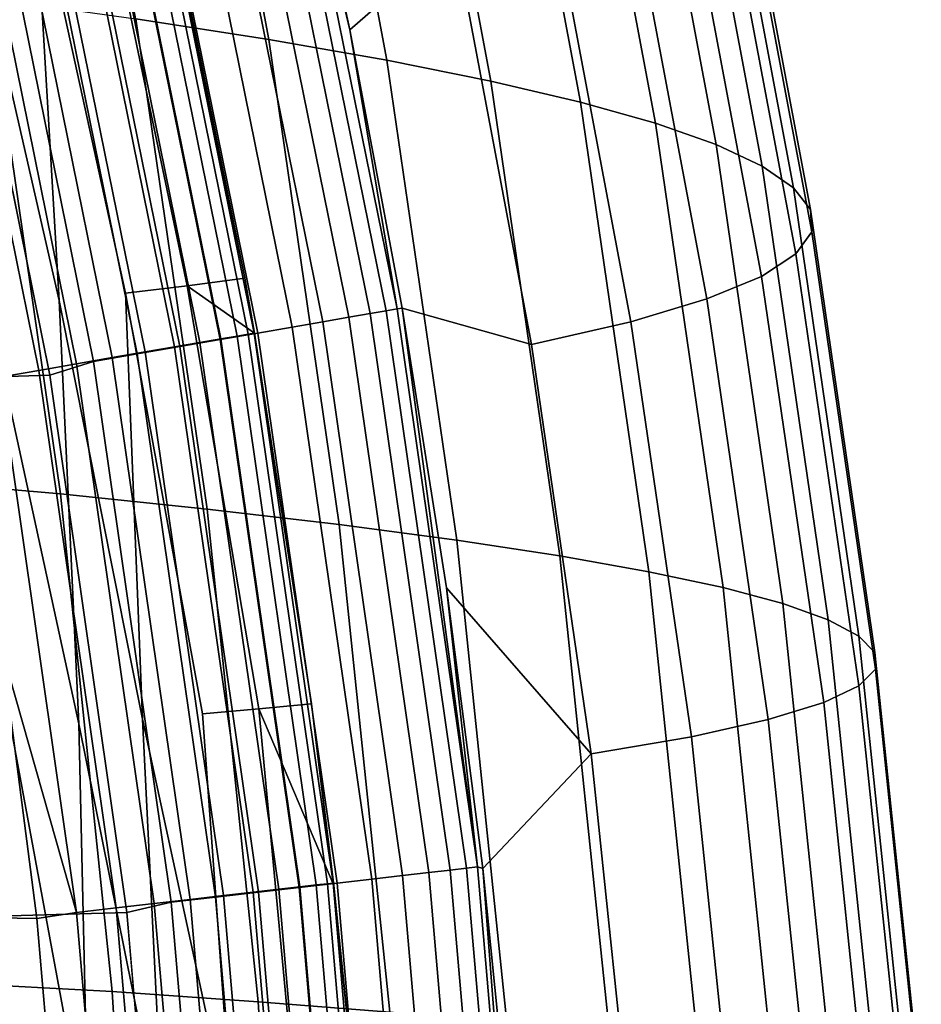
# Model space of a CAD drawing. Header units: metres. Extents: x -166 to 33, y -71 to 34.
# Tile 281 of 332: x 31.16 to 32.67, y 1.65 to 3.3. Entities that reach past the tile are written whole.
import ezdxf

# ---------------------------------------------------------------- set-up
doc = ezdxf.new("R2010")
doc.units = ezdxf.units.M
doc.layers.add('solid_12208131', color=7, linetype='CONTINUOUS')

msp = doc.modelspace()

# ---------------------------------------------------------------- linework, layer by layer
at = {"layer": 'solid_12208131'}
for points in [[(31.427441, 4.067344, 73.037262), (31.578264, 3.262214, 73.022163), (31.356567, 3.296693, 68.85112), (31.204235, 4.110333, 68.867226)], [(31.733639, 4.105082, 131.553467), (31.613253, 3.740602, 135.632629), (31.713839, 3.278404, 135.632614), (31.889299, 3.431639, 131.551804)], [(31.626543, 4.02411, 77.204636), (31.775843, 3.227539, 77.190498), (31.578264, 3.262214, 73.022163), (31.427441, 4.067344, 73.037262)], [(31.801588, 3.980608, 81.370644), (31.949347, 3.192648, 81.357452), (31.775843, 3.227539, 77.190498), (31.626543, 4.02411, 77.204636)], [(31.952621, 3.936816, 85.536575), (32.09882, 3.157526, 85.524307), (31.949347, 3.192648, 81.357452), (31.801588, 3.980608, 81.370644)], [(32.079651, 3.892713, 89.703339), (32.224274, 3.122153, 89.691994), (32.09882, 3.157526, 85.524307), (31.952621, 3.936816, 85.536575)], [(32.182484, 3.848277, 93.869675), (32.325516, 3.086514, 93.859238), (32.224274, 3.122153, 89.691994), (32.079651, 3.892713, 89.703339)], [(32.260914, 3.803486, 98.03421), (32.402336, 3.05059, 98.024651), (32.325516, 3.086514, 93.859238), (32.182484, 3.848277, 93.869675)], [(32.31506, 3.758319, 102.199921), (32.454849, 3.014364, 102.191231), (32.402336, 3.05059, 98.024651), (32.260914, 3.803486, 98.03421)], [(32.344917, 3.712757, 106.371063), (32.483063, 2.977822, 106.363281), (32.454849, 3.014364, 102.191231), (32.31506, 3.758319, 102.199921)], [(31.792631, 2.811866, 135.707077), (31.605453, 3.735152, 135.707077), (31.587702, 3.731025, 135.780701), (31.774672, 2.808757, 135.780701)], [(31.605453, 3.735152, 135.707077), (31.713839, 3.278404, 135.632614), (31.613253, 3.740602, 135.632629)], [(31.792631, 2.811866, 135.707077), (31.713839, 3.278404, 135.632614), (31.605453, 3.735152, 135.707077)], [(31.747702, 2.804088, 135.85144), (31.561043, 3.724828, 135.85144), (31.525906, 3.716658, 135.918167), (31.712152, 2.797934, 135.918167)], [(31.774672, 2.808757, 135.780701), (31.587702, 3.731025, 135.780701), (31.561043, 3.724828, 135.85144), (31.747702, 2.804088, 135.85144)], [(31.668592, 2.790392, 135.979797), (31.482849, 3.706647, 135.979797), (31.432564, 3.694956, 136.03537), (31.617718, 2.781584, 136.03537)], [(31.712152, 2.797934, 135.918167), (31.525906, 3.716658, 135.918167), (31.482849, 3.706647, 135.979797), (31.668592, 2.790392, 135.979797)], [(32.348736, 3.666804, 110.54911), (32.485214, 2.940966, 110.542267), (32.483063, 2.977822, 106.363281), (32.344917, 3.712757, 106.371063)], [(31.617718, 2.781584, 136.03537), (31.432564, 3.694956, 136.03537), (31.375851, 3.68177, 136.083984), (31.560341, 2.77165, 136.083984)], [(31.560341, 2.77165, 136.083984), (31.375851, 3.68177, 136.083984), (31.313618, 3.6673, 136.124847), (31.497381, 2.760749, 136.124847)], [(31.49852, 2.761993, 136.717056), (31.314837, 3.668607, 136.717056), (31.34161, 3.674835, 136.779175), (31.525606, 2.766684, 136.779175)], [(31.525606, 2.766684, 136.779175), (31.34161, 3.674835, 136.779175), (31.359936, 3.679098, 136.844452), (31.544147, 2.769896, 136.844452)], [(31.544147, 2.769896, 136.844452), (31.359936, 3.679098, 136.844452), (31.369478, 3.681317, 136.911667), (31.553801, 2.771567, 136.911667)], [(31.369478, 3.681317, 136.911667), (31.395876, 3.569082, 136.977936), (31.538315, 2.863444, 136.978027)], [(31.553801, 2.771567, 136.911667), (31.369478, 3.681317, 136.911667), (31.538315, 2.863444, 136.978027)], [(31.420856, 2.748542, 136.606796), (31.238071, 3.65075, 136.606796), (31.280109, 3.660529, 136.659241), (31.463387, 2.755908, 136.659241)], [(31.497381, 2.760749, 136.124847), (31.313618, 3.6673, 136.124847), (31.246859, 3.651778, 136.157349), (31.42984, 2.749056, 136.157349)], [(31.463387, 2.755908, 136.659241), (31.280109, 3.660529, 136.659241), (31.314837, 3.668607, 136.717056), (31.49852, 2.761993, 136.717056)], [(32.324001, 3.620473, 114.734314), (32.458801, 2.903806, 114.72847), (32.485214, 2.940966, 110.542267), (32.348736, 3.666804, 110.54911)], [(31.316866, 2.730531, 136.521744), (31.135283, 3.626841, 136.521744), (31.189497, 3.639452, 136.560669), (31.371714, 2.740031, 136.560669)], [(31.42984, 2.749056, 136.157349), (31.246859, 3.651778, 136.157349), (31.176641, 3.635452, 136.180923), (31.358803, 2.736757, 136.180923)], [(31.371714, 2.740031, 136.560669), (31.189497, 3.639452, 136.560669), (31.238071, 3.65075, 136.606796), (31.420856, 2.748542, 136.606796)], [(31.257326, 2.720219, 136.490723), (31.076431, 3.613151, 136.490723), (31.135283, 3.626841, 136.521744), (31.316866, 2.730531, 136.521744)], [(31.358803, 2.736757, 136.180923), (31.176641, 3.635452, 136.180923), (31.104088, 3.618583, 136.195221), (31.2854, 2.724048, 136.195221)], [(32.268204, 3.573778, 118.926933), (32.401302, 2.866355, 118.922127), (32.458801, 2.903806, 114.72847), (32.324001, 3.620473, 114.734314)], [(31.194189, 2.709284, 136.46817), (31.014025, 3.598635, 136.46817), (31.076431, 3.613151, 136.490723), (31.257326, 2.720219, 136.490723)], [(31.104088, 3.618583, 136.195221), (31.032755, 3.591484, 136.199997), (31.21262, 2.701139, 136.199997), (31.2854, 2.724048, 136.195221)], [(31.032755, 3.591484, 136.199997), (-0.119247, 2.703632, 136.199997), (-0.248221, 1.805308, 136.199997), (31.21262, 2.701139, 136.199997)], [(31.128626, 2.697928, 136.454514), (30.949219, 3.58356, 136.454514), (31.014025, 3.598635, 136.46817), (31.194189, 2.709284, 136.46817)], [(32.178829, 3.526731, 123.12722), (32.310211, 2.828622, 123.123505), (32.401302, 2.866355, 118.922127), (32.268204, 3.573778, 118.926933)], [(31.442196, 2.850767, 138.642944), (31.538315, 2.863444, 136.978027), (31.395876, 3.569082, 136.977936), (31.295187, 3.552381, 138.732941)], [(31.442196, 2.850767, 138.642944), (31.295187, 3.552381, 138.732941), (31.186476, 3.536062, 140.489532), (31.338882, 2.838332, 140.309311)], [(31.228077, 2.826115, 141.977173), (31.186476, 3.536062, 140.489532), (31.069403, 3.520043, 142.247787)], [(31.367741, 2.126644, 141.535721), (31.338882, 2.838332, 140.309311), (31.186476, 3.536062, 140.489532), (31.228077, 2.826115, 141.977173)], [(32.053368, 3.479347, 127.335426), (32.183006, 2.790618, 127.332855), (32.310211, 2.828622, 123.123505), (32.178829, 3.526731, 123.12722)], [(31.261274, 2.118372, 143.057449), (31.228077, 2.826115, 141.977173), (31.069403, 3.520043, 142.247787), (31.109476, 2.814106, 143.646591)], [(32.183006, 2.790618, 127.332855), (32.053368, 3.479347, 127.335426), (31.889299, 3.431639, 131.551804), (32.017178, 2.752354, 131.550446)], [(32.017178, 2.752354, 131.550446), (31.889299, 3.431639, 131.551804), (31.713839, 3.278404, 135.632614), (31.801264, 2.81327, 135.632599)], [(30.959427, 2.5263, 60.482311), (30.838257, 3.362581, 60.496559), (31.110331, 3.330984, 64.676201), (31.230453, 2.503217, 64.662804)], [(31.356567, 3.296693, 68.85112), (31.475527, 2.477448, 68.838547), (31.230453, 2.503217, 64.662804), (31.110331, 3.330984, 64.676201)], [(31.578264, 3.262214, 73.022163), (31.696047, 2.451538, 73.010368), (31.475527, 2.477448, 68.838547), (31.356567, 3.296693, 68.85112)], [(31.792631, 2.811866, 135.707077), (31.801264, 2.81327, 135.632599), (31.713839, 3.278404, 135.632614)], [(31.775843, 3.227539, 77.190498), (31.892435, 2.42548, 77.179466), (31.696047, 2.451538, 73.010368), (31.578264, 3.262214, 73.022163)], [(31.949347, 3.192648, 81.357452), (32.064735, 2.399261, 81.347153), (31.892435, 2.42548, 77.179466), (31.775843, 3.227539, 77.190498)], [(32.09882, 3.157526, 85.524307), (32.212994, 2.372866, 85.514732), (32.064735, 2.399261, 81.347153), (31.949347, 3.192648, 81.357452)], [(32.224274, 3.122153, 89.691994), (32.337219, 2.346285, 89.683136), (32.212994, 2.372866, 85.514732), (32.09882, 3.157526, 85.524307)], [(32.325516, 3.086514, 93.859238), (32.437218, 2.319502, 93.851082), (32.337219, 2.346285, 89.683136), (32.224274, 3.122153, 89.691994)], [(32.402336, 3.05059, 98.024651), (32.512775, 2.292506, 98.017181), (32.437218, 2.319502, 93.851082), (32.325516, 3.086514, 93.859238)], [(32.454849, 3.014364, 102.191231), (32.564018, 2.265283, 102.184441), (32.512775, 2.292506, 98.017181), (32.402336, 3.05059, 98.024651)], [(32.483063, 2.977822, 106.363281), (32.590942, 2.237822, 106.357201), (32.564018, 2.265283, 102.184441), (32.454849, 3.014364, 102.191231)], [(32.485214, 2.940966, 110.542267), (32.591797, 2.210125, 110.536934), (32.590942, 2.237822, 106.357201), (32.483063, 2.977822, 106.363281)], [(32.458801, 2.903806, 114.72847), (32.564072, 2.182201, 114.7239), (32.591797, 2.210125, 110.536934), (32.485214, 2.940966, 110.542267)], [(32.401302, 2.866355, 118.922127), (32.505245, 2.154057, 118.918373), (32.564072, 2.182201, 114.7239), (32.458801, 2.903806, 114.72847)], [(31.554504, 2.771524, 136.978043), (31.538315, 2.863444, 136.978027), (31.442196, 2.850767, 138.642944)], [(31.553801, 2.771567, 136.911667), (31.538315, 2.863444, 136.978027), (31.554504, 2.771524, 136.978043)], [(32.310211, 2.828622, 123.123505), (32.412807, 2.125701, 123.120605), (32.505245, 2.154057, 118.918373), (32.401302, 2.866355, 118.922127)], [(31.561659, 2.143586, 138.496094), (31.442196, 2.850767, 138.642944), (31.338882, 2.838332, 140.309311), (31.467793, 2.135047, 140.015289)], [(31.554504, 2.771524, 136.978043), (31.442196, 2.850767, 138.642944), (31.561659, 2.143586, 138.496094), (31.649601, 2.152039, 136.978104)], [(31.519663, 1.423873, 140.435486), (31.467793, 2.135047, 140.015289), (31.338882, 2.838332, 140.309311), (31.367741, 2.126644, 141.535721)], [(31.277578, 1.411286, 143.899338), (31.261274, 2.118372, 143.057449), (31.109476, 2.814106, 143.646591), (31.148167, 2.110228, 144.580521)], [(31.402836, 1.417524, 142.166565), (31.367741, 2.126644, 141.535721), (31.228077, 2.826115, 141.977173), (31.261274, 2.118372, 143.057449)], [(32.183006, 2.790618, 127.332855), (32.284248, 2.097142, 127.330856), (32.412807, 2.125701, 123.120605), (32.310211, 2.828622, 123.123505)], [(31.845808, 1.870039, 135.918167), (31.712152, 2.797934, 135.918167), (31.668592, 2.790392, 135.979797), (31.801888, 1.864986, 135.979797)], [(31.881651, 1.874162, 135.85144), (31.747702, 2.804088, 135.85144), (31.712152, 2.797934, 135.918167), (31.845808, 1.870039, 135.918167)], [(31.908842, 1.87729, 135.780701), (31.774672, 2.808757, 135.780701), (31.747702, 2.804088, 135.85144), (31.881651, 1.874162, 135.85144)], [(31.92695, 1.879373, 135.707077), (31.792631, 2.811866, 135.707077), (31.774672, 2.808757, 135.780701), (31.908842, 1.87729, 135.780701)], [(31.92695, 1.879373, 135.707077), (31.801264, 2.81327, 135.632599), (31.792631, 2.811866, 135.707077)], [(32.117043, 2.068388, 131.549377), (32.017178, 2.752354, 131.550446), (31.801264, 2.81327, 135.632599), (31.875376, 2.345953, 135.632584)], [(31.92695, 1.879373, 135.707077), (31.875376, 2.345953, 135.632584), (31.801264, 2.81327, 135.632599)], [(31.750593, 1.859084, 136.03537), (31.617718, 2.781584, 136.03537), (31.560341, 2.77165, 136.083984), (31.692743, 1.852429, 136.083984)], [(31.801888, 1.864986, 135.979797), (31.668592, 2.790392, 135.979797), (31.617718, 2.781584, 136.03537), (31.750593, 1.859084, 136.03537)], [(32.284248, 2.097142, 127.330856), (32.183006, 2.790618, 127.332855), (32.017178, 2.752354, 131.550446), (32.117043, 2.068388, 131.549377)], [(31.692743, 1.852429, 136.083984), (31.560341, 2.77165, 136.083984), (31.497381, 2.760749, 136.124847), (31.629261, 1.845125, 136.124847)], [(31.630398, 1.846175, 136.717056), (31.49852, 2.761993, 136.717056), (31.525606, 2.766684, 136.779175), (31.657709, 1.849317, 136.779175)], [(31.657709, 1.849317, 136.779175), (31.525606, 2.766684, 136.779175), (31.544147, 2.769896, 136.844452), (31.676405, 1.851468, 136.844452)], [(31.676405, 1.851468, 136.844452), (31.544147, 2.769896, 136.844452), (31.553801, 2.771567, 136.911667), (31.686138, 1.852588, 136.911667)], [(31.553801, 2.771567, 136.911667), (31.554504, 2.771524, 136.978043), (31.649601, 2.152039, 136.978104)], [(31.686138, 1.852588, 136.911667), (31.553801, 2.771567, 136.911667), (31.649601, 2.152039, 136.978104)], [(31.561165, 1.837291, 136.157349), (31.42984, 2.749056, 136.157349), (31.358803, 2.736757, 136.180923), (31.48954, 1.82905, 136.180923)], [(31.502541, 1.831466, 136.560669), (31.371714, 2.740031, 136.560669), (31.420856, 2.748542, 136.606796), (31.552092, 1.837166, 136.606796)], [(31.552092, 1.837166, 136.606796), (31.420856, 2.748542, 136.606796), (31.463387, 2.755908, 136.659241), (31.594975, 1.8421, 136.659241)], [(31.629261, 1.845125, 136.124847), (31.497381, 2.760749, 136.124847), (31.42984, 2.749056, 136.157349), (31.561165, 1.837291, 136.157349)], [(31.594975, 1.8421, 136.659241), (31.463387, 2.755908, 136.659241), (31.49852, 2.761993, 136.717056), (31.630398, 1.846175, 136.717056)], [(31.48954, 1.82905, 136.180923), (31.358803, 2.736757, 136.180923), (31.2854, 2.724048, 136.195221), (31.415531, 1.820535, 136.195221)], [(31.447239, 1.825103, 136.521744), (31.316866, 2.730531, 136.521744), (31.371714, 2.740031, 136.560669), (31.502541, 1.831466, 136.560669)], [(31.323545, 1.810873, 136.46817), (31.194189, 2.709284, 136.46817), (31.257326, 2.720219, 136.490723), (31.387203, 1.818197, 136.490723)], [(31.2854, 2.724048, 136.195221), (31.21262, 2.701139, 136.199997), (31.3414, 1.803235, 136.199997), (31.415531, 1.820535, 136.195221)], [(31.387203, 1.818197, 136.490723), (31.257326, 2.720219, 136.490723), (31.316866, 2.730531, 136.521744), (31.447239, 1.825103, 136.521744)], [(31.21262, 2.701139, 136.199997), (-0.248221, 1.805308, 136.199997), (-0.325803, 0.90286, 136.199997), (31.3414, 1.803235, 136.199997)], [(31.257437, 1.803268, 136.454514), (31.128626, 2.697928, 136.454514), (31.194189, 2.709284, 136.46817), (31.323545, 1.810873, 136.46817)], [(0.0344, 2.687157, 136.449997), (31.133169, 2.241114, 136.449997), (31.191105, 1.793371, 136.449997), (-0.036319, 2.240965, 136.449997)], [(31.257437, 1.803268, 136.454514), (31.133169, 2.241114, 136.449997), (31.128626, 2.697928, 136.454514)], [(31.046295, 1.685722, 60.472095), (30.959427, 2.5263, 60.482311), (31.230453, 2.503217, 64.662804), (31.316601, 1.671194, 64.653198)], [(31.475527, 2.477448, 68.838547), (31.560841, 1.653991, 68.829529), (31.316601, 1.671194, 64.653198), (31.230453, 2.503217, 64.662804)], [(31.696047, 2.451538, 73.010368), (31.780516, 1.636693, 73.001907), (31.560841, 1.653991, 68.829529), (31.475527, 2.477448, 68.838547)], [(31.892435, 2.42548, 77.179466), (31.976049, 1.619296, 77.171547), (31.780516, 1.636693, 73.001907), (31.696047, 2.451538, 73.010368)], [(32.064735, 2.399261, 81.347153), (32.147488, 1.601792, 81.33976), (31.976049, 1.619296, 77.171547), (31.892435, 2.42548, 77.179466)], [(32.212994, 2.372866, 85.514732), (32.294872, 1.584171, 85.507866), (32.147488, 1.601792, 81.33976), (32.064735, 2.399261, 81.347153)], [(32.337219, 2.346285, 89.683136), (32.418217, 1.566425, 89.676788), (32.294872, 1.584171, 85.507866), (32.212994, 2.372866, 85.514732)], [(32.117043, 2.068388, 131.549377), (31.875376, 2.345953, 135.632584), (31.936085, 1.877019, 135.632584)], [(31.92695, 1.879373, 135.707077), (31.936085, 1.877019, 135.632584), (31.875376, 2.345953, 135.632584)], [(32.437218, 2.319502, 93.851082), (32.517323, 1.548545, 93.845238), (32.418217, 1.566425, 89.676788), (32.337219, 2.346285, 89.683136)], [(32.512775, 2.292506, 98.017181), (32.59198, 1.530522, 98.011826), (32.517323, 1.548545, 93.845238), (32.437218, 2.319502, 93.851082)], [(32.564018, 2.265283, 102.184441), (32.642307, 1.512348, 102.179573), (32.59198, 1.530522, 98.011826), (32.512775, 2.292506, 98.017181)], [(32.590942, 2.237822, 106.357201), (32.668312, 1.494015, 106.352837), (32.642307, 1.512348, 102.179573), (32.564018, 2.265283, 102.184441)], [(-0.036319, 2.240965, 136.449997), (31.191105, 1.793371, 136.449997), (31.268379, 0.895766, 136.449997), (-0.094238, 1.793319, 136.449997)], [(31.257437, 1.803268, 136.454514), (31.191105, 1.793371, 136.449997), (31.133169, 2.241114, 136.449997)], [(32.591797, 2.210125, 110.536934), (32.668236, 1.475524, 110.533104), (32.668312, 1.494015, 106.352837), (32.590942, 2.237822, 106.357201)], [(32.564072, 2.182201, 114.7239), (32.639565, 1.456882, 114.720627), (32.668236, 1.475524, 110.533104), (32.591797, 2.210125, 110.536934)], [(32.505245, 2.154057, 118.918373), (32.579788, 1.438092, 118.915688), (32.639565, 1.456882, 114.720627), (32.564072, 2.182201, 114.7239)], [(31.561659, 2.143586, 138.496094), (31.467793, 2.135047, 140.015289), (31.519663, 1.423873, 140.435486), (31.628393, 1.430339, 138.706039)], [(31.649601, 2.152039, 136.978104), (31.561659, 2.143586, 138.496094), (31.687342, 1.848695, 136.978134)], [(31.687342, 1.848695, 136.978134), (31.561659, 2.143586, 138.496094), (31.628393, 1.430339, 138.706039), (31.72942, 1.436368, 136.978165)], [(31.686138, 1.852588, 136.911667), (31.649601, 2.152039, 136.978104), (31.687342, 1.848695, 136.978134)], [(32.412807, 2.125701, 123.120605), (32.486389, 1.419162, 123.11853), (32.579788, 1.438092, 118.915688), (32.505245, 2.154057, 118.918373)], [(31.367741, 2.126644, 141.535721), (31.402836, 1.417524, 142.166565), (31.460629, 0.70937, 142.015656), (31.519663, 1.423873, 140.435486)], [(32.284248, 2.097142, 127.330856), (32.356853, 1.400096, 127.329422), (32.486389, 1.419162, 123.11853), (32.412807, 2.125701, 123.120605)], [(31.148167, 2.110228, 144.580521), (31.143661, 1.406231, 145.631317), (31.159151, 1.27975, 145.571671), (31.277578, 1.411286, 143.899338)], [(31.261274, 2.118372, 143.057449), (31.277578, 1.411286, 143.899338), (31.402836, 1.417524, 142.166565)], [(32.356853, 1.400096, 127.329422), (32.284248, 2.097142, 127.330856), (32.117043, 2.068388, 131.549377), (32.188663, 1.380899, 131.548615)], [(32.188663, 1.380899, 131.548615), (32.117043, 2.068388, 131.549377), (31.936085, 1.877019, 135.632584), (31.983303, 1.407337, 135.632584)], [(31.989737, 0.939933, 135.780701), (31.908842, 1.87729, 135.780701), (31.881651, 1.874162, 135.85144), (31.96241, 0.93836, 135.85144)], [(32.007935, 0.94098, 135.707077), (31.92695, 1.879373, 135.707077), (31.908842, 1.87729, 135.780701), (31.989737, 0.939933, 135.780701)], [(32.007935, 0.94098, 135.707077), (31.936085, 1.877019, 135.632584), (31.92695, 1.879373, 135.707077)], [(32.007935, 0.94098, 135.707077), (31.983303, 1.407337, 135.632584), (31.936085, 1.877019, 135.632584)], [(31.882256, 0.933747, 135.979797), (31.801888, 1.864986, 135.979797), (31.750593, 1.859084, 136.03537), (31.830709, 0.93078, 136.03537)], [(31.926392, 0.936287, 135.918167), (31.845808, 1.870039, 135.918167), (31.801888, 1.864986, 135.979797), (31.882256, 0.933747, 135.979797)], [(31.96241, 0.93836, 135.85144), (31.881651, 1.874162, 135.85144), (31.845808, 1.870039, 135.918167), (31.926392, 0.936287, 135.918167)], [(31.708784, 0.923762, 136.124847), (31.629261, 1.845125, 136.124847), (31.561165, 1.837291, 136.157349), (31.640352, 0.919823, 136.157349)], [(31.674332, 0.922355, 136.659241), (31.594975, 1.8421, 136.659241), (31.630398, 1.846175, 136.717056), (31.70993, 0.924403, 136.717056)], [(31.772575, 0.927434, 136.083984), (31.692743, 1.852429, 136.083984), (31.629261, 1.845125, 136.124847), (31.708784, 0.923762, 136.124847)], [(31.70993, 0.924403, 136.717056), (31.630398, 1.846175, 136.717056), (31.657709, 1.849317, 136.779175), (31.737377, 0.925982, 136.779175)], [(31.737377, 0.925982, 136.779175), (31.657709, 1.849317, 136.779175), (31.676405, 1.851468, 136.844452), (31.756163, 0.927063, 136.844452)], [(31.756163, 0.927063, 136.844452), (31.676405, 1.851468, 136.844452), (31.686138, 1.852588, 136.911667), (31.765945, 0.927625, 136.911667)], [(31.686138, 1.852588, 136.911667), (31.687342, 1.848695, 136.978134), (31.72942, 1.436368, 136.978165)], [(31.765945, 0.927625, 136.911667), (31.686138, 1.852588, 136.911667), (31.72942, 1.436368, 136.978165)], [(31.830709, 0.93078, 136.03537), (31.750593, 1.859084, 136.03537), (31.692743, 1.852429, 136.083984), (31.772575, 0.927434, 136.083984)], [(31.568375, 0.915679, 136.180923), (31.48954, 1.82905, 136.180923), (31.415531, 1.820535, 136.195221), (31.494003, 0.911398, 136.195221)], [(31.525866, 0.913813, 136.521744), (31.447239, 1.825103, 136.521744), (31.502541, 1.831466, 136.560669), (31.581442, 0.917011, 136.560684)], [(31.640352, 0.919823, 136.157349), (31.561165, 1.837291, 136.157349), (31.48954, 1.82905, 136.180923), (31.568375, 0.915679, 136.180923)], [(31.581442, 0.917011, 136.560684), (31.502541, 1.831466, 136.560669), (31.552092, 1.837166, 136.606796), (31.631237, 0.919875, 136.606796)], [(31.631237, 0.919875, 136.606796), (31.552092, 1.837166, 136.606796), (31.594975, 1.8421, 136.659241), (31.674332, 0.922355, 136.659241)], [(31.335125, 0.90284, 136.454514), (31.257437, 1.803268, 136.454514), (31.323545, 1.810873, 136.46817), (31.40156, 0.906662, 136.46817)], [(31.40156, 0.906662, 136.46817), (31.323545, 1.810873, 136.46817), (31.387203, 1.818197, 136.490723), (31.465534, 0.910342, 136.490723)], [(31.415531, 1.820535, 136.195221), (31.3414, 1.803235, 136.199997), (31.418823, 0.901596, 136.199997), (31.494003, 0.911398, 136.195221)], [(31.465534, 0.910342, 136.490723), (31.387203, 1.818197, 136.490723), (31.447239, 1.825103, 136.521744), (31.525866, 0.913813, 136.521744)], [(31.3414, 1.803235, 136.199997), (-0.325803, 0.90286, 136.199997), (-0.351867, 0, 136.199997), (31.418823, 0.901596, 136.199997)], [(31.257437, 1.803268, 136.454514), (31.335125, 0.90284, 136.454514), (31.268379, 0.895766, 136.449997), (31.191105, 1.793371, 136.449997)], [(-0.094238, 1.793319, 136.449997), (31.268379, 0.895766, 136.449997), (31.2943, 0, 136.449997), (-0.171501, 0.895859, 136.449997)], [(31.098579, 0.842269, 60.465946), (31.046295, 1.685722, 60.472095), (31.316601, 1.671194, 64.653198), (31.368494, 0.83632, 64.647408)], [(31.560841, 1.653991, 68.829529), (31.61223, 0.827711, 68.824097), (31.368494, 0.83632, 64.647408), (31.316601, 1.671194, 64.653198)], [(31.780516, 1.636693, 73.001907), (31.831398, 0.819055, 72.996819), (31.61223, 0.827711, 68.824097), (31.560841, 1.653991, 68.829529)]]:
    msp.add_3dface(points, dxfattribs=at)

doc.saveas('drawing.dxf')
